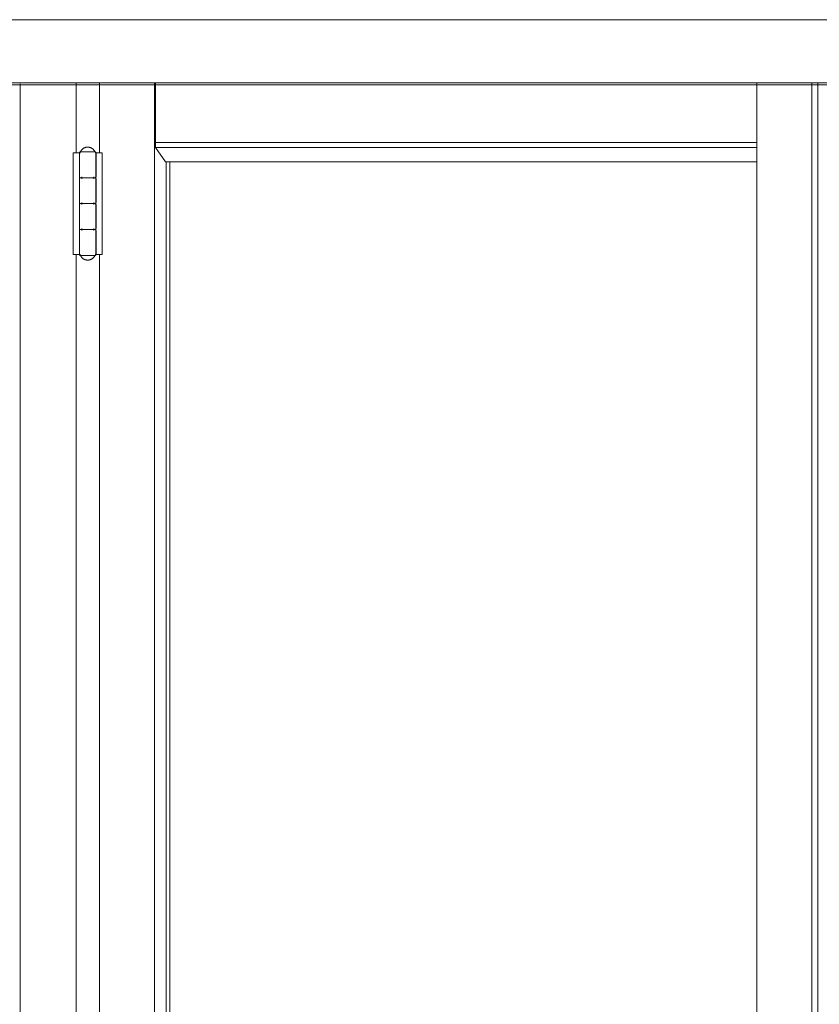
# Model space of a CAD drawing. Header units: inches. Extents: x 424 to 2043, y -237 to 445.
# Tile 919 of 965: x 980.555 to 981.327, y 232 to 232.95. Entities that reach past the tile are written whole.
import ezdxf

# ---------------------------------------------------------------- set-up
doc = ezdxf.new("R2010")
doc.units = ezdxf.units.IN
doc.header["$MEASUREMENT"] = 0
doc.layers.add('A-DOOR', color=31, linetype='Continuous', lineweight=9)
doc.layers.add('A-WALL', color=113, linetype='Continuous', lineweight=9)

# ---------------------------------------------------------------- blocks, each defined once
blk = doc.blocks.new('5-panel_Bi-fold_external_door_10806 - Type 1-V73-Section 2')
at = {"layer": 'A-DOOR'}
for p, q in [((24.28853, 16.4), (29.20034, 16.4)), ((24.28853, 16.33902), (29.20034, 16.33902)), ((24.28855, 16.337), (29.20036, 16.337)), ((26.48682, 14.5), (26.48682, 16.33815)), ((26.54103, 16.27154), (26.54103, 16.33857)), ((26.56342, 16.33857), (26.56342, 16.27154)), ((26.61669, 16.33857), (26.61669, 14.5)), ((26.6174, 16.28156), (26.6174, 16.33857)), ((27.19783, 14.5), (27.19783, 16.33832)), ((27.25109, 14.5), (27.25109, 16.33831)), ((27.2568, 16.33831), (27.2568, 14.5)), ((26.61746, 16.27659), (26.6174, 16.28156)), ((26.6174, 16.28156), (27.19783, 16.28156)), ((26.62734, 16.26274), (26.61746, 16.27659)), ((26.61746, 16.27659), (27.19783, 16.27659)), ((26.53817, 16.27154), (26.54241, 16.27154)), ((26.53817, 16.17354), (26.53817, 16.27154)), ((26.54241, 16.27154), (26.54413, 16.27154)), ((26.54413, 16.27154), (26.54413, 16.24854)), ((26.54413, 16.27154), (26.54514, 16.27154)), ((26.54413, 16.17354), (26.54413, 16.27154)), ((26.55207, 16.27254), (26.54603, 16.27254)), ((26.55816, 16.27254), (26.55207, 16.27254)), ((26.55918, 16.27154), (26.5599, 16.27154)), ((26.56012, 16.27154), (26.56192, 16.27154)), ((26.56012, 16.27154), (26.56012, 16.17354)), ((26.56013, 16.24854), (26.56013, 16.27154)), ((26.56192, 16.27154), (26.56623, 16.27154)), ((26.56623, 16.27154), (26.56623, 16.17354)), ((26.62734, 16.26274), (27.19783, 16.26274)), ((26.62794, 16.26274), (26.62794, 14.5)), ((26.63152, 16.26274), (26.63152, 14.5)), ((26.54413, 16.24654), (26.54413, 16.22354)), ((26.54635, 16.24654), (26.54635, 16.24854)), ((26.55219, 16.24754), (26.55207, 16.24754)), ((26.55207, 16.24754), (26.55219, 16.24754)), ((26.558, 16.24854), (26.558, 16.24654)), ((26.56013, 16.22354), (26.56013, 16.24654)), ((26.54413, 16.22154), (26.54413, 16.19854)), ((26.54635, 16.22154), (26.54635, 16.22354)), ((26.55219, 16.22254), (26.55207, 16.22254)), ((26.55207, 16.22254), (26.55219, 16.22254)), ((26.558, 16.22354), (26.558, 16.22154)), ((26.56013, 16.19854), (26.56013, 16.22154)), ((26.54635, 16.19654), (26.54635, 16.19854)), ((26.55219, 16.19754), (26.55207, 16.19754)), ((26.55207, 16.19754), (26.55219, 16.19754)), ((26.558, 16.19854), (26.558, 16.19654)), ((26.54413, 16.19654), (26.54413, 16.17354)), ((26.56013, 16.17354), (26.56013, 16.19654)), ((26.54241, 16.17354), (26.53817, 16.17354)), ((26.54103, 14.849), (26.54103, 16.17354)), ((26.54413, 16.17354), (26.54241, 16.17354)), ((26.54514, 16.17354), (26.54413, 16.17354)), ((26.54603, 16.17254), (26.55207, 16.17254)), ((26.55207, 16.17254), (26.55816, 16.17254)), ((26.5599, 16.17354), (26.55918, 16.17354)), ((26.56192, 16.17354), (26.56012, 16.17354)), ((26.56623, 16.17354), (26.56192, 16.17354)), ((26.56342, 16.17354), (26.56342, 14.849))]:
    blk.add_line(p, q, dxfattribs=at)
at = {"layer": 'A-DOOR', "flags": 128}
for points in [[(26.54513, 16.27254), (26.54526, 16.27282), (26.54541, 16.27309), (26.54556, 16.27335), (26.54573, 16.27361), (26.5459, 16.27387), (26.54609, 16.27411), (26.54628, 16.27435), (26.54649, 16.27458), (26.5467, 16.2748), (26.54692, 16.27501), (26.54715, 16.27522), (26.54739, 16.27541), (26.54764, 16.2756), (26.54789, 16.27577), (26.54815, 16.27593), (26.54842, 16.27609), (26.54869, 16.27623), (26.54897, 16.27636), (26.54925, 16.27648), (26.54954, 16.27659), (26.54983, 16.27669), (26.55013, 16.27678), (26.55043, 16.27685), (26.55073, 16.27691), (26.55103, 16.27696), (26.55134, 16.277), (26.55165, 16.27702), (26.55195, 16.27704), (26.55213, 16.27704)], [(26.55213, 16.27704), (26.55244, 16.27703), (26.55274, 16.27701), (26.55305, 16.27698), (26.55335, 16.27694), (26.55366, 16.27689), (26.55396, 16.27682), (26.55425, 16.27674), (26.55455, 16.27665), (26.55484, 16.27655), (26.55512, 16.27643), (26.5554, 16.27631), (26.55568, 16.27617), (26.55595, 16.27602), (26.55621, 16.27586), (26.55647, 16.2757), (26.55672, 16.27552), (26.55697, 16.27533), (26.5572, 16.27513), (26.55743, 16.27492), (26.55765, 16.27471), (26.55786, 16.27448), (26.55806, 16.27425), (26.55825, 16.27401), (26.55843, 16.27376), (26.5586, 16.2735), (26.55876, 16.27324), (26.55891, 16.27297), (26.55905, 16.2727), (26.55913, 16.27254)], [(26.54413, 16.27154), (26.54413, 16.27158), (26.54413, 16.27162), (26.54413, 16.27166), (26.54414, 16.2717), (26.54415, 16.27174), (26.54416, 16.27178), (26.54417, 16.27182), (26.54418, 16.27185), (26.54419, 16.27189), (26.54421, 16.27193), (26.54422, 16.27197), (26.54424, 16.272), (26.54426, 16.27204), (26.54428, 16.27207), (26.5443, 16.2721), (26.54433, 16.27214), (26.54435, 16.27217), (26.54438, 16.2722), (26.5444, 16.27223), (26.54443, 16.27226), (26.54446, 16.27228), (26.54449, 16.27231), (26.54452, 16.27233), (26.54455, 16.27236), (26.54459, 16.27238), (26.54462, 16.2724), (26.54466, 16.27242), (26.54469, 16.27244), (26.54473, 16.27246), (26.54476, 16.27247), (26.5448, 16.27248), (26.54484, 16.2725), (26.54488, 16.27251), (26.54492, 16.27252), (26.54496, 16.27252), (26.545, 16.27253), (26.54504, 16.27253), (26.54508, 16.27254), (26.54512, 16.27254), (26.54513, 16.27254)], [(26.55207, 16.27254), (26.55179, 16.27254), (26.55151, 16.27254), (26.55123, 16.27254), (26.55095, 16.27254), (26.55068, 16.27254), (26.5504, 16.27254), (26.55013, 16.27254), (26.54987, 16.27254), (26.5496, 16.27254), (26.54934, 16.27254), (26.54909, 16.27254), (26.54884, 16.27254), (26.5486, 16.27254), (26.54836, 16.27254), (26.54812, 16.27254), (26.5479, 16.27254), (26.54768, 16.27254), (26.54747, 16.27254), (26.54726, 16.27254), (26.54706, 16.27254), (26.54687, 16.27254), (26.54669, 16.27254), (26.54652, 16.27254), (26.54636, 16.27254), (26.5462, 16.27254), (26.54606, 16.27254), (26.54592, 16.27254), (26.5458, 16.27254), (26.54569, 16.27254), (26.54558, 16.27254), (26.54549, 16.27254), (26.5454, 16.27254), (26.54533, 16.27254), (26.54527, 16.27254), (26.54522, 16.27254), (26.54518, 16.27254), (26.54515, 16.27254), (26.54513, 16.27254), (26.54513, 16.27254)], [(26.54513, 16.27254), (26.54513, 16.27254), (26.54515, 16.27254), (26.54518, 16.27254), (26.54522, 16.27254), (26.54527, 16.27254), (26.54533, 16.27254), (26.5454, 16.27254), (26.54548, 16.27254), (26.54558, 16.27254), (26.54568, 16.27254), (26.54579, 16.27254), (26.54592, 16.27254), (26.54605, 16.27254), (26.5462, 16.27254), (26.54635, 16.27254), (26.54651, 16.27254), (26.54668, 16.27254)], [(26.55913, 16.27254), (26.55912, 16.27254), (26.5591, 16.27254), (26.55908, 16.27254), (26.55904, 16.27254), (26.55899, 16.27254), (26.55893, 16.27254), (26.55885, 16.27254), (26.55877, 16.27254), (26.55868, 16.27254), (26.55857, 16.27254), (26.55846, 16.27254), (26.55834, 16.27254), (26.5582, 16.27254), (26.55806, 16.27254), (26.5579, 16.27254), (26.55774, 16.27254), (26.55757, 16.27254), (26.55739, 16.27254), (26.5572, 16.27254), (26.557, 16.27254), (26.5568, 16.27254), (26.55659, 16.27254), (26.55637, 16.27254), (26.55614, 16.27254), (26.55591, 16.27254), (26.55567, 16.27254), (26.55543, 16.27254), (26.55518, 16.27254), (26.55492, 16.27254), (26.55466, 16.27254), (26.5544, 16.27254), (26.55413, 16.27254), (26.55386, 16.27254), (26.55359, 16.27254), (26.55332, 16.27254), (26.55304, 16.27254), (26.55276, 16.27254), (26.55248, 16.27254), (26.5522, 16.27254), (26.55207, 16.27254)], [(26.55756, 16.27254), (26.55773, 16.27254), (26.5579, 16.27254), (26.55805, 16.27254), (26.5582, 16.27254), (26.55833, 16.27254), (26.55845, 16.27254), (26.55857, 16.27254), (26.55867, 16.27254), (26.55877, 16.27254), (26.55885, 16.27254), (26.55892, 16.27254), (26.55899, 16.27254), (26.55904, 16.27254), (26.55908, 16.27254), (26.5591, 16.27254), (26.55912, 16.27254), (26.55913, 16.27254)], [(26.55913, 16.27254), (26.55917, 16.27254), (26.55921, 16.27254), (26.55925, 16.27253), (26.55929, 16.27253), (26.55933, 16.27252), (26.55937, 16.27251), (26.5594, 16.2725), (26.55944, 16.27249), (26.55948, 16.27247), (26.55952, 16.27246), (26.55955, 16.27244), (26.55959, 16.27243), (26.55962, 16.27241), (26.55966, 16.27239), (26.55969, 16.27236), (26.55972, 16.27234), (26.55976, 16.27232), (26.55979, 16.27229), (26.55982, 16.27226), (26.55984, 16.27224), (26.55987, 16.27221), (26.5599, 16.27218), (26.55992, 16.27214), (26.55995, 16.27211), (26.55997, 16.27208), (26.55999, 16.27205), (26.56001, 16.27201), (26.56003, 16.27197), (26.56004, 16.27194), (26.56006, 16.2719), (26.56007, 16.27186), (26.56009, 16.27183), (26.5601, 16.27179), (26.56011, 16.27175), (26.56011, 16.27171), (26.56012, 16.27167), (26.56012, 16.27163), (26.56013, 16.27159), (26.56013, 16.27155), (26.56013, 16.27154)], [(26.54513, 16.24754), (26.54509, 16.24754), (26.54505, 16.24754), (26.54501, 16.24755), (26.54497, 16.24755), (26.54493, 16.24756), (26.54489, 16.24757), (26.54485, 16.24758), (26.54481, 16.24759), (26.54478, 16.2476), (26.54474, 16.24762), (26.5447, 16.24763), (26.54467, 16.24765), (26.54463, 16.24767), (26.5446, 16.24769), (26.54456, 16.24771), (26.54453, 16.24774), (26.5445, 16.24776), (26.54447, 16.24779), (26.54444, 16.24781), (26.54441, 16.24784), (26.54438, 16.24787), (26.54436, 16.2479), (26.54433, 16.24793), (26.54431, 16.24797), (26.54429, 16.248), (26.54426, 16.24803), (26.54425, 16.24807), (26.54423, 16.2481), (26.54421, 16.24814), (26.5442, 16.24818), (26.54418, 16.24821), (26.54417, 16.24825), (26.54416, 16.24829), (26.54415, 16.24833), (26.54414, 16.24837), (26.54414, 16.24841), (26.54413, 16.24845), (26.54413, 16.24849), (26.54413, 16.24853), (26.54413, 16.24854)], [(26.54413, 16.24654), (26.54413, 16.24658), (26.54413, 16.24662), (26.54413, 16.24666), (26.54414, 16.2467), (26.54415, 16.24674), (26.54416, 16.24678), (26.54417, 16.24682), (26.54418, 16.24685), (26.54419, 16.24689), (26.54421, 16.24693), (26.54422, 16.24697), (26.54424, 16.247), (26.54426, 16.24704), (26.54428, 16.24707), (26.5443, 16.2471), (26.54433, 16.24714), (26.54435, 16.24717), (26.54438, 16.2472), (26.5444, 16.24723), (26.54443, 16.24726), (26.54446, 16.24728), (26.54449, 16.24731), (26.54452, 16.24733), (26.54455, 16.24736), (26.54459, 16.24738), (26.54462, 16.2474), (26.54466, 16.24742), (26.54469, 16.24744), (26.54473, 16.24746), (26.54476, 16.24747), (26.5448, 16.24748), (26.54484, 16.2475), (26.54488, 16.24751), (26.54492, 16.24752), (26.54496, 16.24752), (26.545, 16.24753), (26.54504, 16.24753), (26.54508, 16.24754), (26.54512, 16.24754), (26.54513, 16.24754)], [(26.55219, 16.24754), (26.55191, 16.24754), (26.55163, 16.24754), (26.55135, 16.24754), (26.55107, 16.24754), (26.5508, 16.24754), (26.55052, 16.24754), (26.55025, 16.24754), (26.54998, 16.24754), (26.54972, 16.24754), (26.54946, 16.24754), (26.5492, 16.24754), (26.54895, 16.24754), (26.5487, 16.24754), (26.54846, 16.24754), (26.54823, 16.24754), (26.548, 16.24754), (26.54777, 16.24754), (26.54756, 16.24754), (26.54735, 16.24754), (26.54715, 16.24754), (26.54696, 16.24754), (26.54677, 16.24754), (26.5466, 16.24754), (26.54643, 16.24754), (26.54627, 16.24754), (26.54612, 16.24754), (26.54598, 16.24754), (26.54585, 16.24754), (26.54573, 16.24754), (26.54563, 16.24754), (26.54553, 16.24754), (26.54544, 16.24754), (26.54536, 16.24754), (26.5453, 16.24754), (26.54524, 16.24754), (26.5452, 16.24754), (26.54516, 16.24754), (26.54514, 16.24754), (26.54513, 16.24754)], [(26.54513, 16.24754), (26.54513, 16.24754), (26.54515, 16.24754), (26.54518, 16.24754), (26.54522, 16.24754), (26.54527, 16.24754), (26.54533, 16.24754), (26.5454, 16.24754), (26.54548, 16.24754), (26.54558, 16.24754), (26.54568, 16.24754), (26.54579, 16.24754), (26.54592, 16.24754), (26.54605, 16.24754), (26.5462, 16.24754), (26.54635, 16.24754), (26.54651, 16.24754), (26.54668, 16.24754), (26.54686, 16.24754), (26.54705, 16.24754), (26.54725, 16.24754), (26.54746, 16.24754), (26.54767, 16.24754), (26.54789, 16.24754), (26.54811, 16.24754), (26.54835, 16.24754), (26.54858, 16.24754), (26.54883, 16.24754), (26.54908, 16.24754), (26.54933, 16.24754), (26.54959, 16.24754), (26.54985, 16.24754), (26.55012, 16.24754), (26.55039, 16.24754), (26.55066, 16.24754), (26.55094, 16.24754), (26.55121, 16.24754), (26.55149, 16.24754), (26.55177, 16.24754), (26.55205, 16.24754), (26.55207, 16.24754)], [(26.55207, 16.24754), (26.55179, 16.24754), (26.55151, 16.24754), (26.55123, 16.24754), (26.55095, 16.24754), (26.55068, 16.24754), (26.5504, 16.24754), (26.55013, 16.24754), (26.54987, 16.24754), (26.5496, 16.24754), (26.54934, 16.24754), (26.54909, 16.24754), (26.54884, 16.24754), (26.5486, 16.24754), (26.54836, 16.24754), (26.54812, 16.24754), (26.5479, 16.24754), (26.54768, 16.24754), (26.54747, 16.24754), (26.54726, 16.24754), (26.54706, 16.24754), (26.54687, 16.24754), (26.54669, 16.24754), (26.54652, 16.24754), (26.54636, 16.24754), (26.5462, 16.24754), (26.54606, 16.24754), (26.54592, 16.24754), (26.5458, 16.24754), (26.54569, 16.24754), (26.54558, 16.24754), (26.54549, 16.24754), (26.5454, 16.24754), (26.54533, 16.24754), (26.54527, 16.24754), (26.54522, 16.24754), (26.54518, 16.24754), (26.54515, 16.24754), (26.54513, 16.24754), (26.54513, 16.24754)], [(26.54513, 16.24754), (26.54513, 16.24754), (26.54515, 16.24754), (26.54518, 16.24754), (26.54522, 16.24754), (26.54527, 16.24754), (26.54533, 16.24754), (26.5454, 16.24754), (26.54548, 16.24754), (26.54558, 16.24754), (26.54568, 16.24754), (26.54579, 16.24754), (26.54592, 16.24754), (26.54605, 16.24754), (26.5462, 16.24754), (26.54635, 16.24754), (26.54651, 16.24754), (26.54668, 16.24754), (26.54686, 16.24754), (26.54705, 16.24754), (26.54725, 16.24754), (26.54746, 16.24754), (26.54767, 16.24754), (26.54789, 16.24754), (26.54811, 16.24754), (26.54835, 16.24754), (26.54858, 16.24754), (26.54883, 16.24754), (26.54908, 16.24754), (26.54933, 16.24754), (26.54959, 16.24754), (26.54985, 16.24754), (26.55012, 16.24754), (26.55039, 16.24754), (26.55066, 16.24754), (26.55094, 16.24754), (26.55121, 16.24754), (26.55149, 16.24754), (26.55177, 16.24754), (26.55205, 16.24754), (26.55219, 16.24754)], [(26.55207, 16.24754), (26.55235, 16.24754), (26.55263, 16.24754), (26.5529, 16.24754), (26.55318, 16.24754), (26.55346, 16.24754), (26.55373, 16.24754), (26.554, 16.24754), (26.55427, 16.24754), (26.55454, 16.24754), (26.5548, 16.24754), (26.55505, 16.24754), (26.5553, 16.24754), (26.55555, 16.24754), (26.55579, 16.24754), (26.55603, 16.24754), (26.55626, 16.24754), (26.55648, 16.24754), (26.5567, 16.24754), (26.5569, 16.24754), (26.55711, 16.24754), (26.5573, 16.24754), (26.55748, 16.24754), (26.55766, 16.24754), (26.55783, 16.24754), (26.55798, 16.24754), (26.55813, 16.24754), (26.55827, 16.24754), (26.5584, 16.24754), (26.55852, 16.24754), (26.55863, 16.24754), (26.55873, 16.24754), (26.55882, 16.24754), (26.55889, 16.24754), (26.55896, 16.24754), (26.55901, 16.24754), (26.55906, 16.24754), (26.55909, 16.24754), (26.55911, 16.24754), (26.55913, 16.24754)], [(26.55913, 16.24754), (26.55912, 16.24754), (26.5591, 16.24754), (26.55908, 16.24754), (26.55904, 16.24754), (26.55899, 16.24754), (26.55893, 16.24754), (26.55885, 16.24754), (26.55877, 16.24754), (26.55868, 16.24754), (26.55857, 16.24754), (26.55846, 16.24754), (26.55834, 16.24754), (26.5582, 16.24754), (26.55806, 16.24754), (26.5579, 16.24754), (26.55774, 16.24754), (26.55757, 16.24754), (26.55739, 16.24754), (26.5572, 16.24754), (26.557, 16.24754), (26.5568, 16.24754), (26.55659, 16.24754), (26.55637, 16.24754), (26.55614, 16.24754), (26.55591, 16.24754), (26.55567, 16.24754), (26.55543, 16.24754), (26.55518, 16.24754), (26.55492, 16.24754), (26.55466, 16.24754), (26.5544, 16.24754), (26.55413, 16.24754), (26.55386, 16.24754), (26.55359, 16.24754), (26.55332, 16.24754), (26.55304, 16.24754), (26.55276, 16.24754), (26.55248, 16.24754), (26.5522, 16.24754), (26.55207, 16.24754)], [(26.55913, 16.24754), (26.55912, 16.24754), (26.5591, 16.24754), (26.55908, 16.24754), (26.55904, 16.24754), (26.55899, 16.24754), (26.55893, 16.24754), (26.55885, 16.24754), (26.55877, 16.24754), (26.55868, 16.24754), (26.55857, 16.24754), (26.55846, 16.24754), (26.55834, 16.24754), (26.5582, 16.24754), (26.55806, 16.24754), (26.5579, 16.24754), (26.55774, 16.24754), (26.55757, 16.24754), (26.55739, 16.24754), (26.5572, 16.24754), (26.557, 16.24754), (26.5568, 16.24754), (26.55659, 16.24754), (26.55637, 16.24754), (26.55614, 16.24754), (26.55591, 16.24754), (26.55567, 16.24754), (26.55543, 16.24754), (26.55518, 16.24754), (26.55492, 16.24754), (26.55466, 16.24754), (26.5544, 16.24754), (26.55413, 16.24754), (26.55386, 16.24754), (26.55359, 16.24754), (26.55332, 16.24754), (26.55304, 16.24754), (26.55276, 16.24754), (26.55248, 16.24754), (26.5522, 16.24754), (26.55219, 16.24754)], [(26.55219, 16.24754), (26.55247, 16.24754), (26.55275, 16.24754), (26.55303, 16.24754), (26.5533, 16.24754), (26.55358, 16.24754), (26.55385, 16.24754), (26.55412, 16.24754), (26.55439, 16.24754), (26.55465, 16.24754), (26.55491, 16.24754), (26.55516, 16.24754), (26.55541, 16.24754), (26.55566, 16.24754), (26.5559, 16.24754), (26.55613, 16.24754), (26.55636, 16.24754), (26.55658, 16.24754), (26.55679, 16.24754), (26.55699, 16.24754), (26.55719, 16.24754), (26.55738, 16.24754), (26.55756, 16.24754), (26.55773, 16.24754), (26.5579, 16.24754), (26.55805, 16.24754), (26.5582, 16.24754), (26.55833, 16.24754), (26.55845, 16.24754), (26.55857, 16.24754), (26.55867, 16.24754), (26.55877, 16.24754), (26.55885, 16.24754), (26.55892, 16.24754), (26.55899, 16.24754), (26.55904, 16.24754), (26.55908, 16.24754), (26.5591, 16.24754), (26.55912, 16.24754), (26.55913, 16.24754)], [(26.56013, 16.24854), (26.56013, 16.2485), (26.56012, 16.24846), (26.56012, 16.24842), (26.56011, 16.24838), (26.56011, 16.24834), (26.5601, 16.2483), (26.56009, 16.24826), (26.56008, 16.24822), (26.56006, 16.24819), (26.56005, 16.24815), (26.56003, 16.24811), (26.56001, 16.24808), (26.56, 16.24804), (26.55997, 16.24801), (26.55995, 16.24797), (26.55993, 16.24794), (26.5599, 16.24791), (26.55988, 16.24788), (26.55985, 16.24785), (26.55982, 16.24782), (26.55979, 16.24779), (26.55976, 16.24777), (26.55973, 16.24774), (26.5597, 16.24772), (26.55967, 16.2477), (26.55963, 16.24768), (26.5596, 16.24766), (26.55956, 16.24764), (26.55953, 16.24762), (26.55949, 16.24761), (26.55945, 16.24759), (26.55941, 16.24758), (26.55938, 16.24757), (26.55934, 16.24756), (26.5593, 16.24755), (26.55926, 16.24755), (26.55922, 16.24754), (26.55918, 16.24754), (26.55914, 16.24754), (26.55913, 16.24754)], [(26.55913, 16.24754), (26.55917, 16.24754), (26.55921, 16.24754), (26.55925, 16.24753), (26.55929, 16.24753), (26.55933, 16.24752), (26.55937, 16.24751), (26.5594, 16.2475), (26.55944, 16.24749), (26.55948, 16.24747), (26.55952, 16.24746), (26.55955, 16.24744), (26.55959, 16.24743), (26.55962, 16.24741), (26.55966, 16.24739), (26.55969, 16.24736), (26.55972, 16.24734), (26.55976, 16.24732), (26.55979, 16.24729), (26.55982, 16.24726), (26.55984, 16.24724), (26.55987, 16.24721), (26.5599, 16.24718), (26.55992, 16.24714), (26.55995, 16.24711), (26.55997, 16.24708), (26.55999, 16.24705), (26.56001, 16.24701), (26.56003, 16.24697), (26.56004, 16.24694), (26.56006, 16.2469), (26.56007, 16.24686), (26.56009, 16.24683), (26.5601, 16.24679), (26.56011, 16.24675), (26.56011, 16.24671), (26.56012, 16.24667), (26.56012, 16.24663), (26.56013, 16.24659), (26.56013, 16.24655), (26.56013, 16.24654)], [(26.54513, 16.22254), (26.54509, 16.22254), (26.54505, 16.22254), (26.54501, 16.22255), (26.54497, 16.22255), (26.54493, 16.22256), (26.54489, 16.22257), (26.54485, 16.22258), (26.54481, 16.22259), (26.54478, 16.2226), (26.54474, 16.22262), (26.5447, 16.22263), (26.54467, 16.22265), (26.54463, 16.22267), (26.5446, 16.22269), (26.54456, 16.22271), (26.54453, 16.22274), (26.5445, 16.22276), (26.54447, 16.22279), (26.54444, 16.22281), (26.54441, 16.22284), (26.54438, 16.22287), (26.54436, 16.2229), (26.54433, 16.22293), (26.54431, 16.22297), (26.54429, 16.223), (26.54426, 16.22303), (26.54425, 16.22307), (26.54423, 16.2231), (26.54421, 16.22314), (26.5442, 16.22318), (26.54418, 16.22321), (26.54417, 16.22325), (26.54416, 16.22329), (26.54415, 16.22333), (26.54414, 16.22337), (26.54414, 16.22341), (26.54413, 16.22345), (26.54413, 16.22349), (26.54413, 16.22353), (26.54413, 16.22354)], [(26.54413, 16.22154), (26.54413, 16.22158), (26.54413, 16.22162), (26.54413, 16.22166), (26.54414, 16.2217), (26.54415, 16.22174), (26.54416, 16.22178), (26.54417, 16.22182), (26.54418, 16.22185), (26.54419, 16.22189), (26.54421, 16.22193), (26.54422, 16.22197), (26.54424, 16.222), (26.54426, 16.22204), (26.54428, 16.22207), (26.5443, 16.2221), (26.54433, 16.22214), (26.54435, 16.22217), (26.54438, 16.2222), (26.5444, 16.22223), (26.54443, 16.22226), (26.54446, 16.22228), (26.54449, 16.22231), (26.54452, 16.22233), (26.54455, 16.22236), (26.54459, 16.22238), (26.54462, 16.2224), (26.54466, 16.22242), (26.54469, 16.22244), (26.54473, 16.22246), (26.54476, 16.22247), (26.5448, 16.22248), (26.54484, 16.2225), (26.54488, 16.22251), (26.54492, 16.22252), (26.54496, 16.22252), (26.545, 16.22253), (26.54504, 16.22253), (26.54508, 16.22254), (26.54512, 16.22254), (26.54513, 16.22254)], [(26.55219, 16.22254), (26.55191, 16.22254), (26.55163, 16.22254), (26.55135, 16.22254), (26.55107, 16.22254), (26.5508, 16.22254), (26.55052, 16.22254), (26.55025, 16.22254), (26.54998, 16.22254), (26.54972, 16.22254), (26.54946, 16.22254), (26.5492, 16.22254), (26.54895, 16.22254), (26.5487, 16.22254), (26.54846, 16.22254), (26.54823, 16.22254), (26.548, 16.22254), (26.54777, 16.22254), (26.54756, 16.22254), (26.54735, 16.22254), (26.54715, 16.22254), (26.54696, 16.22254), (26.54677, 16.22254), (26.5466, 16.22254), (26.54643, 16.22254), (26.54627, 16.22254), (26.54612, 16.22254), (26.54598, 16.22254), (26.54585, 16.22254), (26.54573, 16.22254), (26.54563, 16.22254), (26.54553, 16.22254), (26.54544, 16.22254), (26.54536, 16.22254), (26.5453, 16.22254), (26.54524, 16.22254), (26.5452, 16.22254), (26.54516, 16.22254), (26.54514, 16.22254), (26.54513, 16.22254)], [(26.54513, 16.22254), (26.54513, 16.22254), (26.54515, 16.22254), (26.54518, 16.22254), (26.54522, 16.22254), (26.54527, 16.22254), (26.54533, 16.22254), (26.5454, 16.22254), (26.54548, 16.22254), (26.54558, 16.22254), (26.54568, 16.22254), (26.54579, 16.22254), (26.54592, 16.22254), (26.54605, 16.22254), (26.5462, 16.22254), (26.54635, 16.22254), (26.54651, 16.22254), (26.54668, 16.22254), (26.54686, 16.22254), (26.54705, 16.22254), (26.54725, 16.22254), (26.54746, 16.22254), (26.54767, 16.22254), (26.54789, 16.22254), (26.54811, 16.22254), (26.54835, 16.22254), (26.54858, 16.22254), (26.54883, 16.22254), (26.54908, 16.22254), (26.54933, 16.22254), (26.54959, 16.22254), (26.54985, 16.22254), (26.55012, 16.22254), (26.55039, 16.22254), (26.55066, 16.22254), (26.55094, 16.22254), (26.55121, 16.22254), (26.55149, 16.22254), (26.55177, 16.22254), (26.55205, 16.22254), (26.55207, 16.22254)], [(26.55207, 16.22254), (26.55179, 16.22254), (26.55151, 16.22254), (26.55123, 16.22254), (26.55095, 16.22254), (26.55068, 16.22254), (26.5504, 16.22254), (26.55013, 16.22254), (26.54987, 16.22254), (26.5496, 16.22254), (26.54934, 16.22254), (26.54909, 16.22254), (26.54884, 16.22254), (26.5486, 16.22254), (26.54836, 16.22254), (26.54812, 16.22254), (26.5479, 16.22254), (26.54768, 16.22254), (26.54747, 16.22254), (26.54726, 16.22254), (26.54706, 16.22254), (26.54687, 16.22254), (26.54669, 16.22254), (26.54652, 16.22254), (26.54636, 16.22254), (26.5462, 16.22254), (26.54606, 16.22254), (26.54592, 16.22254), (26.5458, 16.22254), (26.54569, 16.22254), (26.54558, 16.22254), (26.54549, 16.22254), (26.5454, 16.22254), (26.54533, 16.22254), (26.54527, 16.22254), (26.54522, 16.22254), (26.54518, 16.22254), (26.54515, 16.22254), (26.54513, 16.22254), (26.54513, 16.22254)], [(26.54513, 16.22254), (26.54513, 16.22254), (26.54515, 16.22254), (26.54518, 16.22254), (26.54522, 16.22254), (26.54527, 16.22254), (26.54533, 16.22254), (26.5454, 16.22254), (26.54548, 16.22254), (26.54558, 16.22254), (26.54568, 16.22254), (26.54579, 16.22254), (26.54592, 16.22254), (26.54605, 16.22254), (26.5462, 16.22254), (26.54635, 16.22254), (26.54651, 16.22254), (26.54668, 16.22254), (26.54686, 16.22254), (26.54705, 16.22254), (26.54725, 16.22254), (26.54746, 16.22254), (26.54767, 16.22254), (26.54789, 16.22254), (26.54811, 16.22254), (26.54835, 16.22254), (26.54858, 16.22254), (26.54883, 16.22254), (26.54908, 16.22254), (26.54933, 16.22254), (26.54959, 16.22254), (26.54985, 16.22254), (26.55012, 16.22254), (26.55039, 16.22254), (26.55066, 16.22254), (26.55094, 16.22254), (26.55121, 16.22254), (26.55149, 16.22254), (26.55177, 16.22254), (26.55205, 16.22254), (26.55219, 16.22254)], [(26.55207, 16.22254), (26.55235, 16.22254), (26.55263, 16.22254), (26.5529, 16.22254), (26.55318, 16.22254), (26.55346, 16.22254), (26.55373, 16.22254), (26.554, 16.22254), (26.55427, 16.22254), (26.55454, 16.22254), (26.5548, 16.22254), (26.55505, 16.22254), (26.5553, 16.22254), (26.55555, 16.22254), (26.55579, 16.22254), (26.55603, 16.22254), (26.55626, 16.22254), (26.55648, 16.22254), (26.5567, 16.22254), (26.5569, 16.22254), (26.55711, 16.22254), (26.5573, 16.22254), (26.55748, 16.22254), (26.55766, 16.22254), (26.55783, 16.22254), (26.55798, 16.22254), (26.55813, 16.22254), (26.55827, 16.22254), (26.5584, 16.22254), (26.55852, 16.22254), (26.55863, 16.22254), (26.55873, 16.22254), (26.55882, 16.22254), (26.55889, 16.22254), (26.55896, 16.22254), (26.55901, 16.22254), (26.55906, 16.22254), (26.55909, 16.22254), (26.55911, 16.22254), (26.55913, 16.22254)], [(26.55913, 16.22254), (26.55912, 16.22254), (26.5591, 16.22254), (26.55908, 16.22254), (26.55904, 16.22254), (26.55899, 16.22254), (26.55893, 16.22254), (26.55885, 16.22254), (26.55877, 16.22254), (26.55868, 16.22254), (26.55857, 16.22254), (26.55846, 16.22254), (26.55834, 16.22254), (26.5582, 16.22254), (26.55806, 16.22254), (26.5579, 16.22254), (26.55774, 16.22254), (26.55757, 16.22254), (26.55739, 16.22254), (26.5572, 16.22254), (26.557, 16.22254), (26.5568, 16.22254), (26.55659, 16.22254), (26.55637, 16.22254), (26.55614, 16.22254), (26.55591, 16.22254), (26.55567, 16.22254), (26.55543, 16.22254), (26.55518, 16.22254), (26.55492, 16.22254), (26.55466, 16.22254), (26.5544, 16.22254), (26.55413, 16.22254), (26.55386, 16.22254), (26.55359, 16.22254), (26.55332, 16.22254), (26.55304, 16.22254), (26.55276, 16.22254), (26.55248, 16.22254), (26.5522, 16.22254), (26.55207, 16.22254)], [(26.55913, 16.22254), (26.55912, 16.22254), (26.5591, 16.22254), (26.55908, 16.22254), (26.55904, 16.22254), (26.55899, 16.22254), (26.55893, 16.22254), (26.55885, 16.22254), (26.55877, 16.22254), (26.55868, 16.22254), (26.55857, 16.22254), (26.55846, 16.22254), (26.55834, 16.22254), (26.5582, 16.22254), (26.55806, 16.22254), (26.5579, 16.22254), (26.55774, 16.22254), (26.55757, 16.22254), (26.55739, 16.22254), (26.5572, 16.22254), (26.557, 16.22254), (26.5568, 16.22254), (26.55659, 16.22254), (26.55637, 16.22254), (26.55614, 16.22254), (26.55591, 16.22254), (26.55567, 16.22254), (26.55543, 16.22254), (26.55518, 16.22254), (26.55492, 16.22254), (26.55466, 16.22254), (26.5544, 16.22254), (26.55413, 16.22254), (26.55386, 16.22254), (26.55359, 16.22254), (26.55332, 16.22254), (26.55304, 16.22254), (26.55276, 16.22254), (26.55248, 16.22254), (26.5522, 16.22254), (26.55219, 16.22254)], [(26.55219, 16.22254), (26.55247, 16.22254), (26.55275, 16.22254), (26.55303, 16.22254), (26.5533, 16.22254), (26.55358, 16.22254), (26.55385, 16.22254), (26.55412, 16.22254), (26.55439, 16.22254), (26.55465, 16.22254), (26.55491, 16.22254), (26.55516, 16.22254), (26.55541, 16.22254), (26.55566, 16.22254), (26.5559, 16.22254), (26.55613, 16.22254), (26.55636, 16.22254), (26.55658, 16.22254), (26.55679, 16.22254), (26.55699, 16.22254), (26.55719, 16.22254), (26.55738, 16.22254), (26.55756, 16.22254), (26.55773, 16.22254), (26.5579, 16.22254), (26.55805, 16.22254), (26.5582, 16.22254), (26.55833, 16.22254), (26.55845, 16.22254), (26.55857, 16.22254), (26.55867, 16.22254), (26.55877, 16.22254), (26.55885, 16.22254), (26.55892, 16.22254), (26.55899, 16.22254), (26.55904, 16.22254), (26.55908, 16.22254), (26.5591, 16.22254), (26.55912, 16.22254), (26.55913, 16.22254)], [(26.56013, 16.22354), (26.56013, 16.2235), (26.56012, 16.22346), (26.56012, 16.22342), (26.56011, 16.22338), (26.56011, 16.22334), (26.5601, 16.2233), (26.56009, 16.22326), (26.56008, 16.22322), (26.56006, 16.22319), (26.56005, 16.22315), (26.56003, 16.22311), (26.56001, 16.22308), (26.56, 16.22304), (26.55997, 16.22301), (26.55995, 16.22297), (26.55993, 16.22294), (26.5599, 16.22291), (26.55988, 16.22288), (26.55985, 16.22285), (26.55982, 16.22282), (26.55979, 16.22279), (26.55976, 16.22277), (26.55973, 16.22274), (26.5597, 16.22272), (26.55967, 16.2227), (26.55963, 16.22268), (26.5596, 16.22266), (26.55956, 16.22264), (26.55953, 16.22262), (26.55949, 16.22261), (26.55945, 16.22259), (26.55941, 16.22258), (26.55938, 16.22257), (26.55934, 16.22256), (26.5593, 16.22255), (26.55926, 16.22255), (26.55922, 16.22254), (26.55918, 16.22254), (26.55914, 16.22254), (26.55913, 16.22254)], [(26.55913, 16.22254), (26.55917, 16.22254), (26.55921, 16.22254), (26.55925, 16.22253), (26.55929, 16.22253), (26.55933, 16.22252), (26.55937, 16.22251), (26.5594, 16.2225), (26.55944, 16.22249), (26.55948, 16.22247), (26.55952, 16.22246), (26.55955, 16.22244), (26.55959, 16.22243), (26.55962, 16.22241), (26.55966, 16.22239), (26.55969, 16.22236), (26.55972, 16.22234), (26.55976, 16.22232), (26.55979, 16.22229), (26.55982, 16.22226), (26.55984, 16.22224), (26.55987, 16.22221), (26.5599, 16.22218), (26.55992, 16.22214), (26.55995, 16.22211), (26.55997, 16.22208), (26.55999, 16.22205), (26.56001, 16.22201), (26.56003, 16.22197), (26.56004, 16.22194), (26.56006, 16.2219), (26.56007, 16.22186), (26.56009, 16.22183), (26.5601, 16.22179), (26.56011, 16.22175), (26.56011, 16.22171), (26.56012, 16.22167), (26.56012, 16.22163), (26.56013, 16.22159), (26.56013, 16.22155), (26.56013, 16.22154)], [(26.54513, 16.19754), (26.54509, 16.19754), (26.54505, 16.19754), (26.54501, 16.19755), (26.54497, 16.19755), (26.54493, 16.19756), (26.54489, 16.19757), (26.54485, 16.19758), (26.54481, 16.19759), (26.54478, 16.1976), (26.54474, 16.19762), (26.5447, 16.19763), (26.54467, 16.19765), (26.54463, 16.19767), (26.5446, 16.19769), (26.54456, 16.19771), (26.54453, 16.19774), (26.5445, 16.19776), (26.54447, 16.19779), (26.54444, 16.19781), (26.54441, 16.19784), (26.54438, 16.19787), (26.54436, 16.1979), (26.54433, 16.19793), (26.54431, 16.19797), (26.54429, 16.198), (26.54426, 16.19803), (26.54425, 16.19807), (26.54423, 16.1981), (26.54421, 16.19814), (26.5442, 16.19818), (26.54418, 16.19821), (26.54417, 16.19825), (26.54416, 16.19829), (26.54415, 16.19833), (26.54414, 16.19837), (26.54414, 16.19841), (26.54413, 16.19845), (26.54413, 16.19849), (26.54413, 16.19853), (26.54413, 16.19854)], [(26.54413, 16.19654), (26.54413, 16.19658), (26.54413, 16.19662), (26.54413, 16.19666), (26.54414, 16.1967), (26.54415, 16.19674), (26.54416, 16.19678), (26.54417, 16.19682), (26.54418, 16.19685), (26.54419, 16.19689), (26.54421, 16.19693), (26.54422, 16.19697), (26.54424, 16.197), (26.54426, 16.19704), (26.54428, 16.19707), (26.5443, 16.1971), (26.54433, 16.19714), (26.54435, 16.19717), (26.54438, 16.1972), (26.5444, 16.19723), (26.54443, 16.19726), (26.54446, 16.19728), (26.54449, 16.19731), (26.54452, 16.19733), (26.54455, 16.19736), (26.54459, 16.19738), (26.54462, 16.1974), (26.54466, 16.19742), (26.54469, 16.19744), (26.54473, 16.19746), (26.54476, 16.19747), (26.5448, 16.19748), (26.54484, 16.1975), (26.54488, 16.19751), (26.54492, 16.19752), (26.54496, 16.19752), (26.545, 16.19753), (26.54504, 16.19753), (26.54508, 16.19754), (26.54512, 16.19754), (26.54513, 16.19754)], [(26.55219, 16.19754), (26.55191, 16.19754), (26.55163, 16.19754), (26.55135, 16.19754), (26.55107, 16.19754), (26.5508, 16.19754), (26.55052, 16.19754), (26.55025, 16.19754), (26.54998, 16.19754), (26.54972, 16.19754), (26.54946, 16.19754), (26.5492, 16.19754), (26.54895, 16.19754), (26.5487, 16.19754), (26.54846, 16.19754), (26.54823, 16.19754), (26.548, 16.19754), (26.54777, 16.19754), (26.54756, 16.19754), (26.54735, 16.19754), (26.54715, 16.19754), (26.54696, 16.19754), (26.54677, 16.19754), (26.5466, 16.19754), (26.54643, 16.19754), (26.54627, 16.19754), (26.54612, 16.19754), (26.54598, 16.19754), (26.54585, 16.19754), (26.54573, 16.19754), (26.54563, 16.19754), (26.54553, 16.19754), (26.54544, 16.19754), (26.54536, 16.19754), (26.5453, 16.19754), (26.54524, 16.19754), (26.5452, 16.19754), (26.54516, 16.19754), (26.54514, 16.19754), (26.54513, 16.19754)], [(26.54513, 16.19754), (26.54513, 16.19754), (26.54515, 16.19754), (26.54518, 16.19754), (26.54522, 16.19754), (26.54527, 16.19754), (26.54533, 16.19754), (26.5454, 16.19754), (26.54548, 16.19754), (26.54558, 16.19754), (26.54568, 16.19754), (26.54579, 16.19754), (26.54592, 16.19754), (26.54605, 16.19754), (26.5462, 16.19754), (26.54635, 16.19754), (26.54651, 16.19754), (26.54668, 16.19754), (26.54686, 16.19754), (26.54705, 16.19754), (26.54725, 16.19754), (26.54746, 16.19754), (26.54767, 16.19754), (26.54789, 16.19754), (26.54811, 16.19754), (26.54835, 16.19754), (26.54858, 16.19754), (26.54883, 16.19754), (26.54908, 16.19754), (26.54933, 16.19754), (26.54959, 16.19754), (26.54985, 16.19754), (26.55012, 16.19754), (26.55039, 16.19754), (26.55066, 16.19754), (26.55094, 16.19754), (26.55121, 16.19754), (26.55149, 16.19754), (26.55177, 16.19754), (26.55205, 16.19754), (26.55207, 16.19754)], [(26.55207, 16.19754), (26.55179, 16.19754), (26.55151, 16.19754), (26.55123, 16.19754), (26.55095, 16.19754), (26.55068, 16.19754), (26.5504, 16.19754), (26.55013, 16.19754), (26.54987, 16.19754), (26.5496, 16.19754), (26.54934, 16.19754), (26.54909, 16.19754), (26.54884, 16.19754), (26.5486, 16.19754), (26.54836, 16.19754), (26.54812, 16.19754), (26.5479, 16.19754), (26.54768, 16.19754), (26.54747, 16.19754), (26.54726, 16.19754), (26.54706, 16.19754), (26.54687, 16.19754), (26.54669, 16.19754), (26.54652, 16.19754), (26.54636, 16.19754), (26.5462, 16.19754), (26.54606, 16.19754), (26.54592, 16.19754), (26.5458, 16.19754), (26.54569, 16.19754), (26.54558, 16.19754), (26.54549, 16.19754), (26.5454, 16.19754), (26.54533, 16.19754), (26.54527, 16.19754), (26.54522, 16.19754), (26.54518, 16.19754), (26.54515, 16.19754), (26.54513, 16.19754), (26.54513, 16.19754)], [(26.54513, 16.19754), (26.54513, 16.19754), (26.54515, 16.19754), (26.54518, 16.19754), (26.54522, 16.19754), (26.54527, 16.19754), (26.54533, 16.19754), (26.5454, 16.19754), (26.54548, 16.19754), (26.54558, 16.19754), (26.54568, 16.19754), (26.54579, 16.19754), (26.54592, 16.19754), (26.54605, 16.19754), (26.5462, 16.19754), (26.54635, 16.19754), (26.54651, 16.19754), (26.54668, 16.19754), (26.54686, 16.19754), (26.54705, 16.19754), (26.54725, 16.19754), (26.54746, 16.19754), (26.54767, 16.19754), (26.54789, 16.19754), (26.54811, 16.19754), (26.54835, 16.19754), (26.54858, 16.19754), (26.54883, 16.19754), (26.54908, 16.19754), (26.54933, 16.19754), (26.54959, 16.19754), (26.54985, 16.19754), (26.55012, 16.19754), (26.55039, 16.19754), (26.55066, 16.19754), (26.55094, 16.19754), (26.55121, 16.19754), (26.55149, 16.19754), (26.55177, 16.19754), (26.55205, 16.19754), (26.55219, 16.19754)], [(26.55207, 16.19754), (26.55235, 16.19754), (26.55263, 16.19754), (26.5529, 16.19754), (26.55318, 16.19754), (26.55346, 16.19754), (26.55373, 16.19754), (26.554, 16.19754), (26.55427, 16.19754), (26.55454, 16.19754), (26.5548, 16.19754), (26.55505, 16.19754), (26.5553, 16.19754), (26.55555, 16.19754), (26.55579, 16.19754), (26.55603, 16.19754), (26.55626, 16.19754), (26.55648, 16.19754), (26.5567, 16.19754), (26.5569, 16.19754), (26.55711, 16.19754), (26.5573, 16.19754), (26.55748, 16.19754), (26.55766, 16.19754), (26.55783, 16.19754), (26.55798, 16.19754), (26.55813, 16.19754), (26.55827, 16.19754), (26.5584, 16.19754), (26.55852, 16.19754), (26.55863, 16.19754), (26.55873, 16.19754), (26.55882, 16.19754), (26.55889, 16.19754), (26.55896, 16.19754), (26.55901, 16.19754), (26.55906, 16.19754), (26.55909, 16.19754), (26.55911, 16.19754), (26.55913, 16.19754)], [(26.55913, 16.19754), (26.55912, 16.19754), (26.5591, 16.19754), (26.55908, 16.19754), (26.55904, 16.19754), (26.55899, 16.19754), (26.55893, 16.19754), (26.55885, 16.19754), (26.55877, 16.19754), (26.55868, 16.19754), (26.55857, 16.19754), (26.55846, 16.19754), (26.55834, 16.19754), (26.5582, 16.19754), (26.55806, 16.19754), (26.5579, 16.19754), (26.55774, 16.19754), (26.55757, 16.19754), (26.55739, 16.19754), (26.5572, 16.19754), (26.557, 16.19754), (26.5568, 16.19754), (26.55659, 16.19754), (26.55637, 16.19754), (26.55614, 16.19754), (26.55591, 16.19754), (26.55567, 16.19754), (26.55543, 16.19754), (26.55518, 16.19754), (26.55492, 16.19754), (26.55466, 16.19754), (26.5544, 16.19754), (26.55413, 16.19754), (26.55386, 16.19754), (26.55359, 16.19754), (26.55332, 16.19754), (26.55304, 16.19754), (26.55276, 16.19754), (26.55248, 16.19754), (26.5522, 16.19754), (26.55207, 16.19754)], [(26.55913, 16.19754), (26.55912, 16.19754), (26.5591, 16.19754), (26.55908, 16.19754), (26.55904, 16.19754), (26.55899, 16.19754), (26.55893, 16.19754), (26.55885, 16.19754), (26.55877, 16.19754), (26.55868, 16.19754), (26.55857, 16.19754), (26.55846, 16.19754), (26.55834, 16.19754), (26.5582, 16.19754), (26.55806, 16.19754), (26.5579, 16.19754), (26.55774, 16.19754), (26.55757, 16.19754), (26.55739, 16.19754), (26.5572, 16.19754), (26.557, 16.19754), (26.5568, 16.19754), (26.55659, 16.19754), (26.55637, 16.19754), (26.55614, 16.19754), (26.55591, 16.19754), (26.55567, 16.19754), (26.55543, 16.19754), (26.55518, 16.19754), (26.55492, 16.19754), (26.55466, 16.19754), (26.5544, 16.19754), (26.55413, 16.19754), (26.55386, 16.19754), (26.55359, 16.19754), (26.55332, 16.19754), (26.55304, 16.19754), (26.55276, 16.19754), (26.55248, 16.19754), (26.5522, 16.19754), (26.55219, 16.19754)], [(26.55219, 16.19754), (26.55247, 16.19754), (26.55275, 16.19754), (26.55303, 16.19754), (26.5533, 16.19754), (26.55358, 16.19754), (26.55385, 16.19754), (26.55412, 16.19754), (26.55439, 16.19754), (26.55465, 16.19754), (26.55491, 16.19754), (26.55516, 16.19754), (26.55541, 16.19754), (26.55566, 16.19754), (26.5559, 16.19754), (26.55613, 16.19754), (26.55636, 16.19754), (26.55658, 16.19754), (26.55679, 16.19754), (26.55699, 16.19754), (26.55719, 16.19754), (26.55738, 16.19754), (26.55756, 16.19754), (26.55773, 16.19754), (26.5579, 16.19754), (26.55805, 16.19754), (26.5582, 16.19754), (26.55833, 16.19754), (26.55845, 16.19754), (26.55857, 16.19754), (26.55867, 16.19754), (26.55877, 16.19754), (26.55885, 16.19754), (26.55892, 16.19754), (26.55899, 16.19754), (26.55904, 16.19754), (26.55908, 16.19754), (26.5591, 16.19754), (26.55912, 16.19754), (26.55913, 16.19754)], [(26.56013, 16.19854), (26.56013, 16.1985), (26.56012, 16.19846), (26.56012, 16.19842), (26.56011, 16.19838), (26.56011, 16.19834), (26.5601, 16.1983), (26.56009, 16.19826), (26.56008, 16.19822), (26.56006, 16.19819), (26.56005, 16.19815), (26.56003, 16.19811), (26.56001, 16.19808), (26.56, 16.19804), (26.55997, 16.19801), (26.55995, 16.19797), (26.55993, 16.19794), (26.5599, 16.19791), (26.55988, 16.19788), (26.55985, 16.19785), (26.55982, 16.19782), (26.55979, 16.19779), (26.55976, 16.19777), (26.55973, 16.19774), (26.5597, 16.19772), (26.55967, 16.1977), (26.55963, 16.19768), (26.5596, 16.19766), (26.55956, 16.19764), (26.55953, 16.19762), (26.55949, 16.19761), (26.55945, 16.19759), (26.55941, 16.19758), (26.55938, 16.19757), (26.55934, 16.19756), (26.5593, 16.19755), (26.55926, 16.19755), (26.55922, 16.19754), (26.55918, 16.19754), (26.55914, 16.19754), (26.55913, 16.19754)], [(26.55913, 16.19754), (26.55917, 16.19754), (26.55921, 16.19754), (26.55925, 16.19753), (26.55929, 16.19753), (26.55933, 16.19752), (26.55937, 16.19751), (26.5594, 16.1975), (26.55944, 16.19749), (26.55948, 16.19747), (26.55952, 16.19746), (26.55955, 16.19744), (26.55959, 16.19743), (26.55962, 16.19741), (26.55966, 16.19739), (26.55969, 16.19736), (26.55972, 16.19734), (26.55976, 16.19732), (26.55979, 16.19729), (26.55982, 16.19726), (26.55984, 16.19724), (26.55987, 16.19721), (26.5599, 16.19718), (26.55992, 16.19714), (26.55995, 16.19711), (26.55997, 16.19708), (26.55999, 16.19705), (26.56001, 16.19701), (26.56003, 16.19697), (26.56004, 16.19694), (26.56006, 16.1969), (26.56007, 16.19686), (26.56009, 16.19683), (26.5601, 16.19679), (26.56011, 16.19675), (26.56011, 16.19671), (26.56012, 16.19667), (26.56012, 16.19663), (26.56013, 16.19659), (26.56013, 16.19655), (26.56013, 16.19654)], [(26.54513, 16.17254), (26.54509, 16.17254), (26.54505, 16.17254), (26.54501, 16.17255), (26.54497, 16.17255), (26.54493, 16.17256), (26.54489, 16.17257), (26.54485, 16.17258), (26.54481, 16.17259), (26.54478, 16.1726), (26.54474, 16.17262), (26.5447, 16.17263), (26.54467, 16.17265), (26.54463, 16.17267), (26.5446, 16.17269), (26.54456, 16.17271), (26.54453, 16.17274), (26.5445, 16.17276), (26.54447, 16.17279), (26.54444, 16.17281), (26.54441, 16.17284), (26.54438, 16.17287), (26.54436, 16.1729), (26.54433, 16.17293), (26.54431, 16.17297), (26.54429, 16.173), (26.54426, 16.17303), (26.54425, 16.17307), (26.54423, 16.1731), (26.54421, 16.17314), (26.5442, 16.17318), (26.54418, 16.17321), (26.54417, 16.17325), (26.54416, 16.17329), (26.54415, 16.17333), (26.54414, 16.17337), (26.54414, 16.17341), (26.54413, 16.17345), (26.54413, 16.17349), (26.54413, 16.17353), (26.54413, 16.17354)], [(26.5466, 16.17254), (26.54643, 16.17254), (26.54627, 16.17254), (26.54612, 16.17254), (26.54598, 16.17254), (26.54585, 16.17254), (26.54573, 16.17254), (26.54563, 16.17254), (26.54553, 16.17254), (26.54544, 16.17254), (26.54536, 16.17254), (26.5453, 16.17254), (26.54524, 16.17254), (26.5452, 16.17254), (26.54516, 16.17254), (26.54514, 16.17254), (26.54513, 16.17254)], [(26.54513, 16.17254), (26.54513, 16.17254), (26.54515, 16.17254), (26.54518, 16.17254), (26.54522, 16.17254), (26.54527, 16.17254), (26.54533, 16.17254), (26.5454, 16.17254), (26.54548, 16.17254), (26.54558, 16.17254), (26.54568, 16.17254), (26.54579, 16.17254), (26.54592, 16.17254), (26.54605, 16.17254), (26.5462, 16.17254), (26.54635, 16.17254), (26.54651, 16.17254), (26.54668, 16.17254), (26.54686, 16.17254), (26.54705, 16.17254), (26.54725, 16.17254), (26.54746, 16.17254), (26.54767, 16.17254), (26.54789, 16.17254), (26.54811, 16.17254), (26.54835, 16.17254), (26.54858, 16.17254), (26.54883, 16.17254), (26.54908, 16.17254), (26.54933, 16.17254), (26.54959, 16.17254), (26.54985, 16.17254), (26.55012, 16.17254), (26.55039, 16.17254), (26.55066, 16.17254), (26.55094, 16.17254), (26.55121, 16.17254), (26.55149, 16.17254), (26.55177, 16.17254), (26.55205, 16.17254), (26.55207, 16.17254)], [(26.55213, 16.16804), (26.55182, 16.16805), (26.55151, 16.16806), (26.55121, 16.16809), (26.5509, 16.16814), (26.5506, 16.16819), (26.5503, 16.16826), (26.55, 16.16834), (26.54971, 16.16843), (26.54942, 16.16853), (26.54913, 16.16865), (26.54885, 16.16877), (26.54857, 16.16891), (26.5483, 16.16906), (26.54804, 16.16921), (26.54778, 16.16938), (26.54753, 16.16956), (26.54729, 16.16975), (26.54705, 16.16995), (26.54683, 16.17016), (26.54661, 16.17037), (26.5464, 16.1706), (26.5462, 16.17083), (26.54601, 16.17107), (26.54582, 16.17132), (26.54565, 16.17158), (26.54549, 16.17184), (26.54534, 16.17211), (26.5452, 16.17238), (26.54513, 16.17254)], [(26.55207, 16.17254), (26.55235, 16.17254), (26.55263, 16.17254), (26.5529, 16.17254), (26.55318, 16.17254), (26.55346, 16.17254), (26.55373, 16.17254), (26.554, 16.17254), (26.55427, 16.17254), (26.55454, 16.17254), (26.5548, 16.17254), (26.55505, 16.17254), (26.5553, 16.17254), (26.55555, 16.17254), (26.55579, 16.17254), (26.55603, 16.17254), (26.55626, 16.17254), (26.55648, 16.17254), (26.5567, 16.17254), (26.5569, 16.17254), (26.55711, 16.17254), (26.5573, 16.17254), (26.55748, 16.17254), (26.55766, 16.17254), (26.55783, 16.17254), (26.55798, 16.17254), (26.55813, 16.17254), (26.55827, 16.17254), (26.5584, 16.17254), (26.55852, 16.17254), (26.55863, 16.17254), (26.55873, 16.17254), (26.55882, 16.17254), (26.55889, 16.17254), (26.55896, 16.17254), (26.55901, 16.17254), (26.55906, 16.17254), (26.55909, 16.17254), (26.55911, 16.17254), (26.55913, 16.17254)], [(26.55913, 16.17254), (26.55899, 16.17226), (26.55885, 16.17199), (26.55869, 16.17172), (26.55853, 16.17146), (26.55835, 16.17121), (26.55817, 16.17097), (26.55797, 16.17073), (26.55777, 16.1705), (26.55755, 16.17028), (26.55733, 16.17007), (26.5571, 16.16986), (26.55686, 16.16967), (26.55661, 16.16948), (26.55636, 16.16931), (26.5561, 16.16914), (26.55583, 16.16899), (26.55556, 16.16885), (26.55528, 16.16872), (26.555, 16.1686), (26.55471, 16.16849), (26.55442, 16.16839), (26.55413, 16.1683), (26.55383, 16.16823), (26.55353, 16.16817), (26.55322, 16.16812), (26.55292, 16.16808), (26.55261, 16.16805), (26.5523, 16.16804), (26.55213, 16.16804)], [(26.55913, 16.17254), (26.55912, 16.17254), (26.5591, 16.17254), (26.55908, 16.17254), (26.55904, 16.17254), (26.55899, 16.17254), (26.55893, 16.17254), (26.55885, 16.17254), (26.55877, 16.17254), (26.55868, 16.17254), (26.55857, 16.17254), (26.55846, 16.17254), (26.55834, 16.17254), (26.5582, 16.17254), (26.55806, 16.17254), (26.5579, 16.17254), (26.55774, 16.17254), (26.55757, 16.17254)], [(26.56013, 16.17354), (26.56013, 16.1735), (26.56012, 16.17346), (26.56012, 16.17342), (26.56011, 16.17338), (26.56011, 16.17334), (26.5601, 16.1733), (26.56009, 16.17326), (26.56008, 16.17322), (26.56006, 16.17319), (26.56005, 16.17315), (26.56003, 16.17311), (26.56001, 16.17308), (26.56, 16.17304), (26.55997, 16.17301), (26.55995, 16.17297), (26.55993, 16.17294), (26.5599, 16.17291), (26.55988, 16.17288), (26.55985, 16.17285), (26.55982, 16.17282), (26.55979, 16.17279), (26.55976, 16.17277), (26.55973, 16.17274), (26.5597, 16.17272), (26.55967, 16.1727), (26.55963, 16.17268), (26.5596, 16.17266), (26.55956, 16.17264), (26.55953, 16.17262), (26.55949, 16.17261), (26.55945, 16.17259), (26.55941, 16.17258), (26.55938, 16.17257), (26.55934, 16.17256), (26.5593, 16.17255), (26.55926, 16.17255), (26.55922, 16.17254), (26.55918, 16.17254), (26.55914, 16.17254), (26.55913, 16.17254)]]:
    blk.add_lwpolyline(points, dxfattribs=at)

msp = doc.modelspace()

# ---------------------------------------------------------------- linework, layer by layer
at = {"layer": 'A-WALL'}
msp.add_line((978.31356, 232.95008), (983.31337, 232.95008), dxfattribs=at)

# ---------------------------------------------------------------- block references
at = {"layer": 'A-DOOR'}
msp.add_blockref('5-panel_Bi-fold_external_door_10806 - Type 1-V73-Section 2', (954.06903, 216.55008), dxfattribs=at)

doc.saveas('drawing.dxf')
